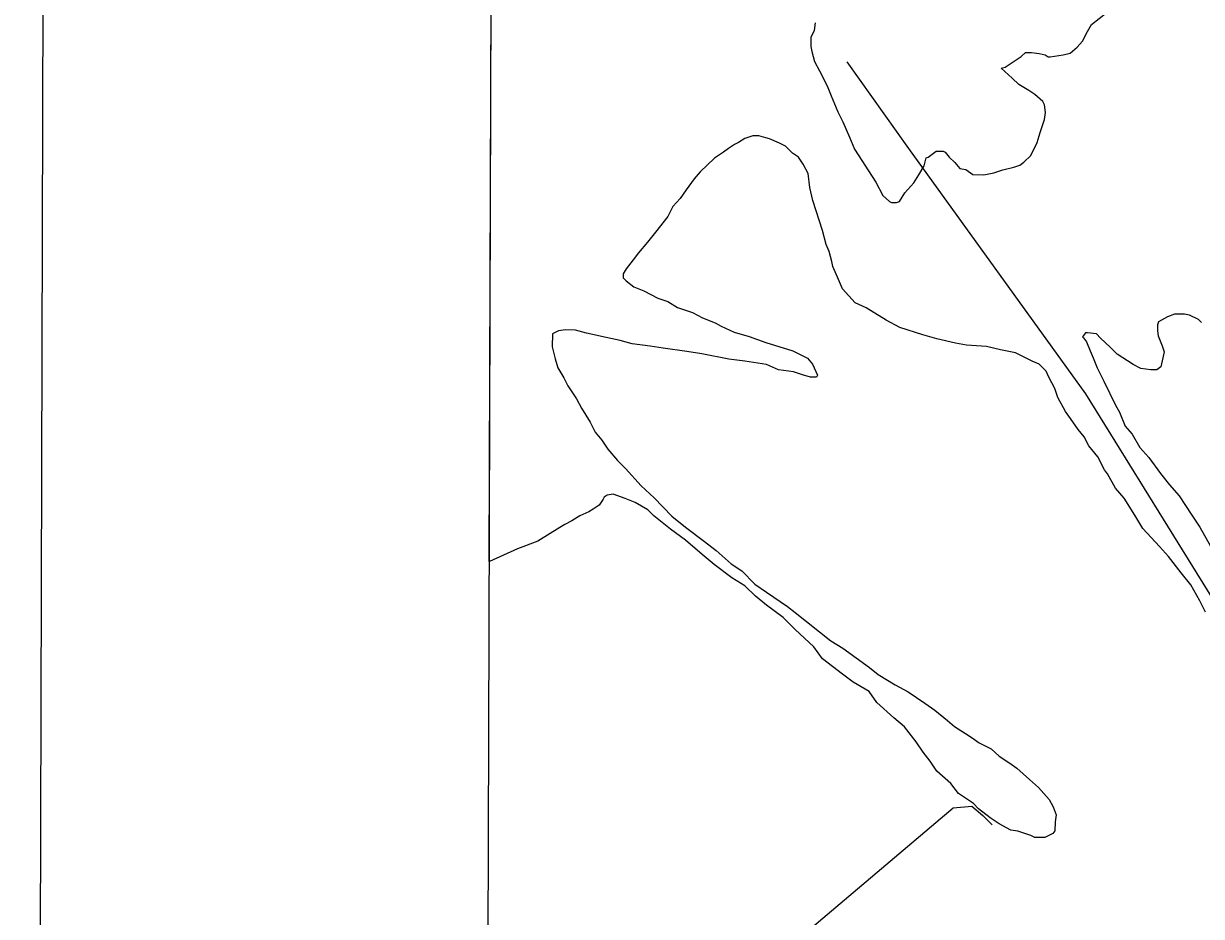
# Model space of a CAD drawing. Extents: x 3161564 to 3199464, y 849354 to 874788.
# Drawn here: x 3164900 to 3167144, y 862250 to 863951 of the extents above; entities that cross this region are included whole.
import ezdxf

# ---------------------------------------------------------------- set-up
doc = ezdxf.new("R2010")
doc.units = 0
for name, color, linetype in [('V-ANNO-SYMB', 7, 'Continuous'), ('V-GRID-FRAM', 7, 'Continuous'), ('V-SITE-VEGE', 7, 'Continuous'), ('V-TOPO-SHOR', 7, 'Continuous')]:
    doc.layers.add(name, color=color, linetype=linetype)

msp = doc.modelspace()

# ---------------------------------------------------------------- linework, layer by layer
at = {"layer": 'V-ANNO-SYMB'}
msp.add_lwpolyline([(3164899.6, 850655.7), (3197982.7, 850564.3), (3198046, 873480.8), (3164963, 873572.2), (3164899.6, 850655.7)], dxfattribs=at)
at = {"layer": 'V-GRID-FRAM'}
msp.add_lwpolyline([(3165819.2, 873007.6), (3197186.7, 872920.9), (3197144.3, 854733.3), (3165761, 854820), (3165819.2, 873007.6)], dxfattribs=at)
at = {"layer": 'V-SITE-VEGE'}
for p, q in [((3165787, 862926.1), (3165790.7, 864078.5)), ((3166934.6, 863949.4), (3166963.5, 863971.9)), ((3166407.8, 863952.6), (3166405.7, 863937.5)), ((3166926.8, 863936.2), (3166934.6, 863949.4)), ((3166399.8, 863924.2), (3166399.6, 863907.1)), ((3166405.7, 863937.5), (3166399.8, 863924.2)), ((3166907.4, 863906), (3166917.1, 863917.3)), ((3166917.1, 863917.3), (3166926.8, 863936.2)), ((3166399.6, 863907.1), (3166401.4, 863897.6)), ((3166401.4, 863897.6), (3166406.8, 863878.5)), ((3166800.7, 863888.4), (3166808.4, 863895.9)), ((3166808.4, 863895.9), (3166819.8, 863895.8)), ((3166819.8, 863895.8), (3166835, 863893.7)), ((3166835, 863893.7), (3166846.4, 863891.6)), ((3166880.6, 863891.2), (3166894, 863894.8)), ((3166894, 863894.8), (3166907.4, 863906)), ((3166406.8, 863878.5), (3166416.1, 863861.2)), ((3166770, 863867.9), (3166787.2, 863879.1)), ((3166787.2, 863879.1), (3166800.7, 863888.4)), ((3166846.4, 863891.6), (3166852, 863887.7)), ((3166852, 863887.7), (3166855.8, 863887.7)), ((3166855.8, 863887.7), (3166880.6, 863891.2)), ((3166416.1, 863861.2), (3166430.9, 863832.5)), ((3166762.3, 863866.1), (3166770, 863867.9)), ((3166783, 863846.8), (3166762.3, 863866.1)), ((3166430.9, 863832.5), (3166438.3, 863813.4)), ((3166796.2, 863835.2), (3166783, 863846.8)), ((3166815, 863823.6), (3166796.2, 863835.2)), ((3166438.3, 863813.4), (3166451.2, 863782.8)), ((3166826.3, 863815.8), (3166815, 863823.6)), ((3166841.4, 863802.3), (3166826.3, 863815.8)), ((3166451.2, 863782.8), (3166460.5, 863763.6)), ((3166845.1, 863796.5), (3166841.4, 863802.3)), ((3166844.7, 863768), (3166846.8, 863781.3)), ((3166846.8, 863781.3), (3166845.1, 863796.5)), ((3166460.5, 863763.6), (3166473.4, 863734.9)), ((3166836.8, 863743.4), (3166844.7, 863768)), ((3166288.9, 863737.4), (3166279.4, 863733.7)), ((3166300.3, 863737.3), (3166288.9, 863737.4)), ((3166313.6, 863733.3), (3166300.3, 863737.3)), ((3166830.8, 863724.5), (3166836.8, 863743.4)), ((3166254.5, 863720.7), (3166243, 863713.3)), ((3166262.1, 863724.4), (3166254.5, 863720.7)), ((3166273.6, 863731.9), (3166262.1, 863724.4)), ((3166279.4, 863733.7), (3166273.6, 863731.9)), ((3166321.2, 863731.3), (3166313.6, 863733.3)), ((3166340.1, 863723.4), (3166321.2, 863731.3)), ((3166351.4, 863717.6), (3166340.1, 863723.4)), ((3166364.6, 863704.1), (3166351.4, 863717.6)), ((3166473.4, 863734.9), (3166482.6, 863712)), ((3166819.1, 863699.9), (3166830.8, 863724.5)), ((3166216.1, 863694.6), (3166189.1, 863668.4)), ((3166233.3, 863705.8), (3166216.1, 863694.6)), ((3166243, 863713.3), (3166233.3, 863705.8)), ((3166375.9, 863696.3), (3166364.6, 863704.1)), ((3166385.2, 863682.9), (3166375.9, 863696.3)), ((3166482.6, 863712), (3166523.6, 863648.7)), ((3166615.3, 863679.8), (3166619.3, 863695)), ((3166619.3, 863695), (3166623.1, 863696.8)), ((3166623.1, 863696.8), (3166638.5, 863708)), ((3166638.5, 863708), (3166651.8, 863707.8)), ((3166651.8, 863707.8), (3166655.6, 863705.9)), ((3166655.6, 863705.9), (3166663.1, 863696.3)), ((3166663.1, 863696.3), (3166674.3, 863686.6)), ((3166805.6, 863686.8), (3166819.1, 863699.9)), ((3166394.5, 863665.6), (3166385.2, 863682.9)), ((3166605.6, 863662.8), (3166615.3, 863679.8)), ((3166674.3, 863686.6), (3166683.7, 863675.1)), ((3166683.7, 863675.1), (3166695.1, 863673)), ((3166695.1, 863673), (3166708.3, 863663.3)), ((3166748.3, 863666.6), (3166765.5, 863672.1)), ((3166765.5, 863672.1), (3166786.4, 863677.5)), ((3166786.4, 863677.5), (3166797.9, 863681.2)), ((3166797.9, 863681.2), (3166805.6, 863686.8)), ((3166177.5, 863655.2), (3166162, 863634.5)), ((3166189.1, 863668.4), (3166177.5, 863655.2)), ((3166397.9, 863638.9), (3166394.5, 863665.6)), ((3166523.6, 863648.7), (3166536.6, 863623.8)), ((3166578.5, 863628.9), (3166595.8, 863647.7)), ((3166595.8, 863647.7), (3166605.6, 863662.8)), ((3166708.3, 863663.3), (3166729.2, 863663.1)), ((3166729.2, 863663.1), (3166748.3, 863666.6)), ((3166162, 863634.5), (3166150.4, 863617.5)), ((3166403.3, 863614.2), (3166397.9, 863638.9)), ((3166568.7, 863611.9), (3166578.5, 863628.9)), ((3166136.9, 863602.5), (3166127.1, 863583.6)), ((3166150.4, 863617.5), (3166136.9, 863602.5)), ((3166421.6, 863556.8), (3166403.3, 863614.2)), ((3166536.6, 863623.8), (3166549.7, 863612.2)), ((3166549.7, 863612.2), (3166553.5, 863610.2)), ((3166553.5, 863610.2), (3166563, 863610.1)), ((3166563, 863610.1), (3166568.7, 863611.9)), ((3166127.1, 863583.6), (3166103.9, 863553.5)), ((3166088.4, 863534.7), (3166071, 863514)), ((3166103.9, 863553.5), (3166088.4, 863534.7)), ((3166428.8, 863530.1), (3166421.6, 863556.8)), ((3166071, 863514), (3166061.3, 863500.8)), ((3166434.3, 863516.7), (3166428.8, 863530.1)), ((3166439.8, 863497.6), (3166434.3, 863516.7)), ((3166061.3, 863500.8), (3166047.8, 863483.9)), ((3166441.6, 863488.1), (3166439.8, 863497.6)), ((3166042, 863474.4), (3166041.9, 863466.8)), ((3166047.8, 863483.9), (3166042, 863474.4)), ((3166452.6, 863463.2), (3166441.6, 863488.1)), ((3166041.9, 863466.8), (3166047.5, 863461)), ((3166047.5, 863461), (3166062.6, 863449.4)), ((3166062.6, 863449.4), (3166081.5, 863441.6)), ((3166460, 863446), (3166452.6, 863463.2)), ((3166484.4, 863419.1), (3166460, 863446)), ((3166081.5, 863441.6), (3166107.9, 863427.9)), ((3166107.9, 863427.9), (3166126.9, 863421.9)), ((3166126.9, 863421.9), (3166145.7, 863410.3)), ((3166145.7, 863410.3), (3166174.1, 863400.4)), ((3166174.1, 863400.4), (3166193, 863390.6)), ((3166505.2, 863409.3), (3166484.4, 863419.1)), ((3166542.9, 863386), (3166505.2, 863409.3)), ((3166193, 863390.6), (3166217.6, 863380.8)), ((3166217.6, 863380.8), (3166228.9, 863374.9)), ((3166569.3, 863372.3), (3166542.9, 863386)), ((3167062.1, 863382.8), (3167060.1, 863377.1)), ((3167079.3, 863392.1), (3167062.1, 863382.8)), ((3167092.7, 863397.6), (3167079.3, 863392.1)), ((3167111.7, 863397.4), (3167092.7, 863397.6)), ((3167121.2, 863395.3), (3167111.7, 863397.4)), ((3167138.2, 863387.5), (3167121.2, 863395.3)), ((3167143.9, 863381.7), (3167138.2, 863387.5)), ((3165907.3, 863360.2), (3165907, 863335.5)), ((3165918.8, 863365.8), (3165907.3, 863360.2)), ((3165932.1, 863367.5), (3165918.8, 863365.8)), ((3165951.1, 863367.2), (3165932.1, 863367.5)), ((3165972, 863361.2), (3165951.1, 863367.2)), ((3166009.9, 863353.1), (3165972, 863361.2)), ((3166228.9, 863374.9), (3166253.5, 863363.2)), ((3166253.5, 863363.2), (3166281.9, 863355.2)), ((3166281.9, 863355.2), (3166314.1, 863343.4)), ((3166612.9, 863358.4), (3166569.3, 863372.3)), ((3166639.4, 863350.4), (3166612.9, 863358.4)), ((3166923, 863361.9), (3166917.2, 863354.3)), ((3166926.8, 863361.8), (3166923, 863361.9)), ((3166943.9, 863359.7), (3166926.8, 863361.8)), ((3166951.4, 863352), (3166943.9, 863359.7)), ((3167060.1, 863377.1), (3167060, 863365.7)), ((3167060, 863365.7), (3167061.7, 863356.2)), ((3167061.7, 863356.2), (3167069.1, 863337.1)), ((3165907, 863335.5), (3165912.4, 863312.6)), ((3166036.5, 863347.1), (3166009.9, 863353.1)), ((3166059.2, 863341.1), (3166036.5, 863347.1)), ((3166093.4, 863336.8), (3166059.2, 863341.1)), ((3166118.1, 863332.7), (3166093.4, 863336.8)), ((3166163.6, 863326.4), (3166118.1, 863332.7)), ((3166314.1, 863343.4), (3166365.2, 863327.5)), ((3166675.5, 863342.3), (3166639.4, 863350.4)), ((3166696.3, 863338.3), (3166675.5, 863342.3)), ((3166734.3, 863335.8), (3166696.3, 863338.3)), ((3166760.9, 863329.8), (3166734.3, 863335.8)), ((3166917.2, 863354.3), (3166919, 863352.4)), ((3166919, 863352.4), (3166924.6, 863344.7)), ((3166924.6, 863344.7), (3166932, 863327.5)), ((3166970.2, 863334.6), (3166951.4, 863352)), ((3166983.3, 863321.1), (3166970.2, 863334.6)), ((3167069.1, 863337.1), (3167072.7, 863325.6)), ((3165912.4, 863312.6), (3165917.8, 863295.4)), ((3166192.1, 863322.2), (3166163.6, 863326.4)), ((3166243.3, 863312), (3166192.1, 863322.2)), ((3166273.7, 863307.8), (3166243.3, 863312)), ((3166365.2, 863327.5), (3166393.6, 863313.8)), ((3166393.6, 863313.8), (3166402.9, 863302.2)), ((3166789.3, 863323.7), (3166760.9, 863329.8)), ((3166821.5, 863308.1), (3166789.3, 863323.7)), ((3166932, 863327.5), (3166937.6, 863314.1)), ((3166937.6, 863314.1), (3166944.9, 863295)), ((3167013.5, 863301.7), (3166983.3, 863321.1)), ((3167072.7, 863325.6), (3167066.7, 863297.2)), ((3165917.8, 863295.4), (3165929, 863276.2)), ((3166315.4, 863301.5), (3166273.7, 863307.8)), ((3166338.1, 863291.7), (3166315.4, 863301.5)), ((3166366.6, 863287.5), (3166338.1, 863291.7)), ((3166402.9, 863302.2), (3166412.2, 863281.2)), ((3166834.7, 863302.2), (3166821.5, 863308.1)), ((3166847.8, 863288.7), (3166834.7, 863302.2)), ((3166853.4, 863277.2), (3166847.8, 863288.7)), ((3166944.9, 863295), (3166957.9, 863270.1)), ((3167028.6, 863293.9), (3167013.5, 863301.7)), ((3167047.6, 863291.7), (3167028.6, 863293.9)), ((3167059, 863291.6), (3167047.6, 863291.7)), ((3167066.7, 863297.2), (3167059, 863291.6)), ((3165929, 863276.2), (3165936.4, 863260.9)), ((3166383.6, 863281.6), (3166366.6, 863287.5)), ((3166398.8, 863277.6), (3166383.6, 863281.6)), ((3166410.2, 863277.4), (3166398.8, 863277.6)), ((3166412.2, 863281.2), (3166410.2, 863277.4)), ((3166864.5, 863256.1), (3166853.4, 863277.2)), ((3166957.9, 863270.1), (3166980.1, 863224.2)), ((3165936.4, 863260.9), (3165953.2, 863236)), ((3166870, 863238.9), (3166864.5, 863256.1)), ((3165953.2, 863236), (3165962.5, 863218.7)), ((3166884.8, 863212.1), (3166870, 863238.9)), ((3166980.1, 863224.2), (3166987.5, 863210.7)), ((3165962.5, 863218.7), (3165979.2, 863191.9)), ((3166894.2, 863198.7), (3166884.8, 863212.1)), ((3166909.1, 863177.6), (3166894.2, 863198.7)), ((3166987.5, 863210.7), (3166998.6, 863184)), ((3165979.2, 863191.9), (3165988.5, 863172.7)), ((3166920.3, 863164.1), (3166909.1, 863177.6)), ((3166998.6, 863184), (3167011.7, 863168.6)), ((3165988.5, 863172.7), (3166001.6, 863157.3)), ((3166001.6, 863157.3), (3166012.8, 863140.1)), ((3166929.6, 863146.8), (3166920.3, 863164.1)), ((3167011.7, 863168.6), (3167026.6, 863143.7)), ((3166012.8, 863140.1), (3166031.5, 863118.9)), ((3166946.4, 863125.7), (3166929.6, 863146.8)), ((3167026.6, 863143.7), (3167043.4, 863124.4)), ((3166031.5, 863118.9), (3166046.5, 863103.5)), ((3166959.4, 863100.8), (3166946.4, 863125.7)), ((3167043.4, 863124.4), (3167065.8, 863093.7)), ((3166046.5, 863103.5), (3166076.5, 863070.7)), ((3166965, 863093.1), (3166959.4, 863100.8)), ((3166979.9, 863066.3), (3166965, 863093.1)), ((3167065.8, 863093.7), (3167082.7, 863072.5)), ((3166076.5, 863070.7), (3166100.9, 863047.6)), ((3166996.8, 863047), (3166979.9, 863066.3)), ((3167082.7, 863072.5), (3167101.4, 863051.4)), ((3166003.9, 863045.1), (3165996.1, 863033.8)), ((3166005.8, 863048.9), (3166003.9, 863045.1)), ((3166011.6, 863052.6), (3166005.8, 863048.9)), ((3166023, 863054.3), (3166011.6, 863052.6)), ((3166045.8, 863046.4), (3166023, 863054.3)), ((3166064.7, 863038.6), (3166045.8, 863046.4)), ((3166100.9, 863047.6), (3166134.7, 863012.9)), ((3167017.2, 863014.4), (3166996.8, 863047)), ((3167101.4, 863051.4), (3167125.7, 863014.9)), ((3165976.9, 863020.7), (3165959.7, 863013.3)), ((3165984.6, 863026.3), (3165976.9, 863020.7)), ((3165996.1, 863033.8), (3165984.6, 863026.3)), ((3166089.2, 863024.9), (3166064.7, 863038.6)), ((3166100.5, 863013.4), (3166089.2, 863024.9)), ((3165931, 862996.6), (3165921.4, 862991)), ((3165944.4, 863004), (3165931, 862996.6)), ((3165959.7, 863013.3), (3165944.4, 863004)), ((3166132.5, 862988.2), (3166100.5, 863013.4)), ((3166134.7, 863012.9), (3166161, 862991.6)), ((3167032.1, 862989.5), (3167017.2, 863014.4)), ((3167125.7, 863014.9), (3167140.6, 862991.9)), ((3165921.4, 862991), (3165879.2, 862965)), ((3166160.7, 862966.9), (3166132.5, 862988.2)), ((3166161, 862991.6), (3166196.8, 862964.5)), ((3167064, 862954.9), (3167032.1, 862989.5)), ((3167140.6, 862991.9), (3167161, 862955.5)), ((3165879.2, 862965), (3165841, 862950.3)), ((3166192.7, 862939.9), (3166160.7, 862966.9)), ((3166196.8, 862964.5), (3166219.4, 862947.1)), ((3167080.9, 862935.6), (3167064, 862954.9)), ((3165841, 862950.3), (3165787.4, 862926.3)), ((3166215.3, 862920.5), (3166192.7, 862939.9)), ((3166219.4, 862947.1), (3166247.6, 862922)), ((3167105.2, 862904.9), (3167080.9, 862935.6)), ((3165787.4, 862926.3), (3165787, 862926.1)), ((3166249.2, 862895.4), (3166215.3, 862920.5)), ((3166247.6, 862922), (3166268.3, 862908.4)), ((3166268.3, 862908.4), (3166292.7, 862883.4)), ((3166273.7, 862879.8), (3166249.2, 862895.4)), ((3167123.9, 862881.8), (3167105.2, 862904.9)), ((3166294.3, 862860.5), (3166273.7, 862879.8)), ((3166292.7, 862883.4), (3166315.4, 862867.9)), ((3166315.4, 862867.9), (3166354.9, 862840.7)), ((3167140.6, 862851.1), (3167123.9, 862881.8)), ((3166315, 862843.1), (3166294.3, 862860.5)), ((3166347, 862819.9), (3166315, 862843.1)), ((3166354.9, 862840.7), (3166370, 862829.1)), ((3167151.7, 862830.1), (3167140.6, 862851.1)), ((3166369.6, 862796.8), (3166347, 862819.9)), ((3166370, 862829.1), (3166437.7, 862774.9)), ((3166405.3, 862763.9), (3166369.6, 862796.8)), ((3166437.7, 862774.9), (3166460.4, 862761.3)), ((3166422.1, 862740.9), (3166405.3, 862763.9)), ((3166460.4, 862761.3), (3166511.2, 862724.5)), ((3166459.7, 862711.9), (3166422.1, 862740.9)), ((3166480.4, 862696.4), (3166459.7, 862711.9)), ((3166511.2, 862724.5), (3166528.2, 862710.9)), ((3166528.2, 862710.9), (3166560.3, 862691.5)), ((3166510.6, 862678.9), (3166480.4, 862696.4)), ((3166560.3, 862691.5), (3166584.8, 862677.9)), ((3166525.6, 862657.7), (3166510.6, 862678.9)), ((3166584.8, 862677.9), (3166616.9, 862656.5)), ((3166557.5, 862628.8), (3166525.6, 862657.7)), ((3166616.9, 862656.5), (3166635.7, 862642.9)), ((3166635.7, 862642.9), (3166660.2, 862623.6)), ((3166578.2, 862611.4), (3166557.5, 862628.8)), ((3166660.2, 862623.6), (3166673.3, 862612)), ((3166600.6, 862582.6), (3166578.2, 862611.4)), ((3166673.3, 862612), (3166694.1, 862598.4)), ((3166694.1, 862598.4), (3166707.3, 862590.6)), ((3166613.7, 862563.4), (3166600.6, 862582.6)), ((3166707.3, 862590.6), (3166720.4, 862580.9)), ((3166720.4, 862580.9), (3166743.1, 862569.2)), ((3166626.8, 862546.1), (3166613.7, 862563.4)), ((3166743.1, 862569.2), (3166758.2, 862555.7)), ((3166758.2, 862555.7), (3166778.9, 862542.1)), ((3166639.8, 862526.9), (3166626.8, 862546.1)), ((3166666.2, 862503.7), (3166639.8, 862526.9)), ((3166778.9, 862542.1), (3166792.1, 862532.4)), ((3166792.1, 862532.4), (3166816.5, 862511.2)), ((3166681.1, 862484.5), (3166666.2, 862503.7)), ((3166816.5, 862511.2), (3166833.4, 862495.8)), ((3166709.4, 862465.1), (3166681.1, 862484.5)), ((3166833.4, 862495.8), (3166854, 862472.7)), ((3166718.8, 862455.4), (3166709.4, 862465.1)), ((3166854, 862472.7), (3166861.5, 862459.2)), ((3166861.5, 862459.2), (3166867, 862444)), ((3166741.4, 862438), (3166718.8, 862455.4)), ((3166758.3, 862426.4), (3166741.4, 862438)), ((3166867, 862444), (3166864.9, 862430.7)), ((3166781, 862414.7), (3166758.3, 862426.4)), ((3166794.3, 862412.6), (3166781, 862414.7)), ((3166818.9, 862404.7), (3166794.3, 862412.6)), ((3166864.7, 862413.6), (3166860.8, 862407.9)), ((3166864.9, 862430.7), (3166864.7, 862413.6)), ((3166826.5, 862400.8), (3166818.9, 862404.7)), ((3166845.5, 862400.5), (3166826.5, 862400.8)), ((3166860.8, 862407.9), (3166845.5, 862400.5))]:
    msp.add_line(p, q, dxfattribs=at)
at = {"layer": 'V-TOPO-SHOR'}
for points in [[(3167454.9, 862424.9), (3167183.1, 862826.4), (3166923.8, 863245.6), (3166586.3, 863712.8), (3166469, 863878)], [(3165924.6, 861728.6), (3165967.2, 861803.2), (3166017, 861881.4), (3166077.4, 861952.4), (3166141.3, 862012.8), (3166368.7, 862201.1), (3166670.7, 862456.9), (3166706.2, 862460.5), (3166727.5, 862442.7), (3166745.3, 862424.9)]]:
    msp.add_lwpolyline(points, dxfattribs=at)

doc.saveas('drawing.dxf')
